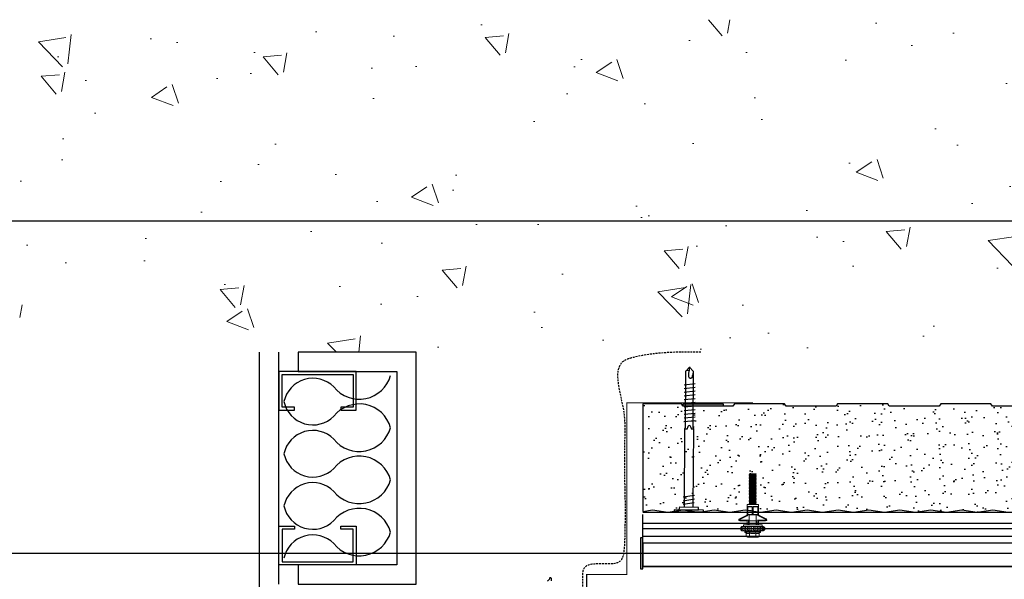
# Model space of a CAD drawing. Header units: millimetres. Extents: x -312551 to 250764, y -35891 to 59426.
# Tile 276 of 316: x 159458 to 160094, y 9063 to 9424. Entities that reach past the tile are written whole.
import ezdxf

# ---------------------------------------------------------------- set-up
doc = ezdxf.new("R2010")
doc.units = ezdxf.units.MM
doc.header["$LTSCALE"] = 2.5
doc.linetypes.add('HIDDEN', pattern=[0.375, 0.25, -0.125])
for name, color, linetype in [('A419100ND1', 7, 'Continuous'), ('AWP70', 7, 'Continuous'), ('Gaskets', 1, 'Continuous'), ('GLAZING', 1, 'Continuous'), ('Insulation', 6, 'Continuous'), ('metal stud', 3, 'Continuous'), ('NF ARCH', 4, 'Continuous'), ('NF-RC', 3, 'Continuous'), ('Rails', 1, 'Continuous'), ('Terracotta Tile', 30, 'Continuous')]:
    doc.layers.add(name, color=color, linetype=linetype)
doc.layers.add('HATCH', color=4, linetype='Continuous', lineweight=13)

# ---------------------------------------------------------------- blocks, each defined once
blk = doc.blocks.new('KP Tile fastener')
at = {"layer": 'Rails', "color": 7, "linetype": 'Continuous', "lineweight": 0}
for p, q in [((-3.59, 7.37), (-3.87, 7.02)), ((-3.87, 0), (-3.87, 7.02)), ((-3.5, 7.37), (-3.73, 7.02)), ((-3.73, 7.02), (-1.04, 7.02)), ((-3.24, 7.64), (-3.59, 7.37)), ((-3.18, 7.63), (-3.5, 7.37)), ((-2.9, 6.49), (-3.34, 6.17)), ((-2.83, 7.81), (-3.24, 7.64)), ((-2.8, 7.8), (-3.18, 7.63)), ((-2.39, 6.6), (-2.9, 6.49)), ((-2.39, 7.87), (-2.83, 7.81)), ((-2.39, 7.86), (-2.8, 7.8)), ((-1.94, 7.82), (-2.39, 7.87)), ((-1.97, 7.8), (-2.39, 7.86)), ((-1.87, 6.49), (-2.39, 6.6)), ((-1.59, 7.63), (-1.97, 7.8)), ((-1.53, 7.65), (-1.94, 7.82)), ((-1.43, 6.17), (-1.87, 6.49)), ((-1.27, 7.37), (-1.59, 7.63)), ((-1.18, 7.38), (-1.53, 7.65)), ((-1.04, 7.02), (-1.27, 7.37)), ((-0.9, 7.02), (-1.18, 7.38)), ((-0.9, 0), (-0.9, 7.02)), ((2.63, 3.85), (2.63, 8.3)), ((3.13, 3.04), (3.13, 8.33)), ((5.95, 3.6), (3.61, 8.44)), ((6.37, 3.87), (4.05, 8.63)), ((-7.87, 3.5), (-7.92, 3.12)), ((-7.92, 0), (-7.92, 3.12)), ((-7.92, 3.12), (-7.87, 2.73)), ((-7.9, 0.43), (-7.92, 0)), ((-7.9, 0.43), (-7.92, 0)), ((-7.9, -0.43), (-7.92, 0)), ((-7.9, -0.43), (-7.92, 0)), ((-7.84, 0.86), (-7.9, 0.43)), ((-7.71, 3.86), (-7.87, 3.5)), ((-7.87, 2.73), (-7.71, 2.38)), ((-7.75, 1.28), (-7.84, 0.86)), ((-7.62, 1.69), (-7.75, 1.28)), ((-7.47, 4.16), (-7.71, 3.86)), ((-7.71, 2.38), (-7.47, 2.08)), ((-7.47, 2.08), (-7.62, 1.69)), ((-7.47, 4.16), (-5.19, 4.16)), ((-7.47, 2.08), (-5.19, 2.08)), ((-5.53, 3.49), (-5.58, 3.12)), ((-5.58, 3.12), (-5.53, 2.74)), ((-5.56, 0.42), (-5.58, 0)), ((-5.56, 0.42), (-5.58, 0)), ((-5.56, -0.42), (-5.58, 0)), ((-5.56, -0.42), (-5.58, 0)), ((-5.52, 0.85), (-5.56, 0.42)), ((-5.4, 3.85), (-5.53, 3.49)), ((-5.53, 2.74), (-5.4, 2.39)), ((-5.44, 1.28), (-5.52, 0.85)), ((-5.33, 1.69), (-5.44, 1.28)), ((-5.19, 4.15), (-5.4, 3.85)), ((-5.4, 2.39), (-5.19, 2.08)), ((-5.2, 2.08), (-5.33, 1.69)), ((-5.19, 4.16), (-4.68, 5.04)), ((-4.68, 0), (-4.68, 5.04)), ((-4.68, 5.04), (-4.05, 5.04)), ((-4.68, 0), (-4.68, -5.04)), ((-4.05, 0), (-4.05, 5.04)), ((-4.05, 2.09), (-3.87, 2.09)), ((-4.05, 0), (-4.05, -5.04)), ((-3.63, 5.7), (-3.73, 5.14)), ((-3.73, 5.14), (-1.04, 5.14)), ((-3.73, 5.14), (-3.63, 4.82)), ((-3.63, 2.53), (-3.73, 1.88)), ((-3.73, 1.88), (-1.04, 1.88)), ((-3.73, 1.88), (-3.63, 1.32)), ((-3.34, 6.17), (-3.63, 5.7)), ((-3.63, 4.82), (-3.34, 4.54)), ((-3.34, 3.07), (-3.63, 2.53)), ((-3.63, 1.32), (-3.34, 0.85)), ((-3.34, 4.54), (-2.39, 4.3)), ((-2.9, 3.44), (-3.34, 3.07)), ((-3.34, 0.85), (-2.9, 0.53)), ((-2.39, 3.57), (-2.9, 3.44)), ((-2.9, 0.53), (-2.39, 0.42)), ((-2.9, 0.53), (-2.39, 0.42)), ((-2.39, 4.3), (-1.43, 4.54)), ((-1.87, 3.44), (-2.39, 3.57)), ((-2.39, 0.42), (-1.87, 0.53)), ((-2.39, 0.42), (-1.87, 0.53)), ((-1.43, 3.07), (-1.87, 3.44)), ((-1.87, 0.53), (-1.43, 0.85)), ((-1.14, 5.7), (-1.43, 6.17)), ((-1.43, 4.54), (-1.14, 4.82)), ((-1.14, 2.53), (-1.43, 3.07)), ((-1.43, 0.85), (-1.14, 1.32)), ((-1.04, 5.14), (-1.14, 5.7)), ((-1.14, 4.82), (-1.04, 5.14)), ((-1.04, 1.88), (-1.14, 2.53)), ((-1.14, 1.32), (-1.04, 1.88)), ((-0.9, 6.03), (0, 6.03)), ((0, 0), (0, 6.03)), ((0, 0), (0, 6.03)), ((0, 3.6), (2.38, 3.6)), ((0, 0), (0, -6.03)), ((0, 0), (0, -6.03)), ((0.43, 2.28), (0.43, 2.79)), ((0.43, 2.79), (2.88, 2.79)), ((0.43, 2.28), (6.6, 2.28)), ((2.63, 2.28), (2.63, -2.28)), ((6.6, 0.36), (6.6, 3.69)), ((6.6, 3.51), (12, 3.51)), ((6.6, 3.33), (12, 3.33)), ((6.6, 3.33), (6.87, 3.2)), ((6.6, 0.36), (12, 0.36)), ((6.6, 0.36), (6.6, -3.69)), ((6.87, 0.36), (6.87, 3.2)), ((6.87, 3.2), (11.73, 3.2)), ((6.95, 3.6), (12, 3.6)), ((11.73, 3.2), (12, 3.33)), ((11.73, 0.36), (11.73, 3.2)), ((12, 0.36), (12, 3.6)), ((12, 3.6), (13.35, 3.6)), ((13.35, 0), (13.35, 3.6)), ((13.35, 2.2), (13.38, 2.25)), ((13.35, 0), (13.35, -3.6)), ((13.38, 2.25), (13.74, -2.25)), ((13.38, 2.25), (13.53, 2.25)), ((13.53, 2.25), (13.89, -2.25)), ((13.53, 2.25), (13.77, 1.84)), ((13.77, 1.84), (13.78, 1.82)), ((13.78, 1.82), (13.8, 1.81)), ((13.8, 1.81), (13.81, 1.81)), ((13.81, 1.81), (13.83, 1.81)), ((13.82, 1.81), (14.17, -1.81)), ((13.83, 1.81), (13.85, 1.82)), ((13.85, 1.82), (13.86, 1.84)), ((13.86, 1.84), (14.1, 2.25)), ((14.1, 2.25), (14.46, -2.25)), ((14.1, 2.25), (14.25, 2.25)), ((14.25, 2.25), (14.61, -2.25)), ((14.25, 2.25), (14.49, 1.84)), ((14.49, 1.84), (14.5, 1.82)), ((14.5, 1.82), (14.52, 1.81)), ((14.52, 1.81), (14.53, 1.81)), ((14.53, 1.81), (14.55, 1.81)), ((14.54, 1.81), (14.89, -1.81)), ((14.55, 1.81), (14.57, 1.82)), ((14.57, 1.82), (14.58, 1.84)), ((14.58, 1.84), (14.82, 2.25)), ((14.82, 2.25), (15.18, -2.25)), ((14.82, 2.25), (14.97, 2.25)), ((14.97, 2.25), (15.33, -2.25)), ((14.97, 2.25), (15.21, 1.84)), ((15.21, 1.84), (15.22, 1.82)), ((15.22, 1.82), (15.24, 1.81)), ((15.24, 1.81), (15.25, 1.81)), ((15.25, 1.81), (15.27, 1.81)), ((15.26, 1.81), (15.61, -1.81)), ((15.27, 1.81), (15.29, 1.82)), ((15.29, 1.82), (15.3, 1.84)), ((15.3, 1.84), (15.54, 2.25)), ((15.54, 2.25), (15.9, -2.25)), ((15.54, 2.25), (15.69, 2.25)), ((15.69, 2.25), (16.05, -2.25)), ((15.69, 2.25), (15.93, 1.84)), ((15.93, 1.84), (15.94, 1.82)), ((15.94, 1.82), (15.96, 1.81)), ((15.96, 1.81), (15.97, 1.81)), ((15.97, 1.81), (15.99, 1.81)), ((15.98, 1.81), (16.33, -1.81)), ((15.99, 1.81), (16.01, 1.82)), ((16.01, 1.82), (16.02, 1.84)), ((16.02, 1.84), (16.26, 2.25)), ((16.26, 2.25), (16.62, -2.25)), ((16.26, 2.25), (16.41, 2.25)), ((16.41, 2.25), (16.77, -2.25)), ((16.41, 2.25), (16.65, 1.84)), ((16.65, 1.84), (16.66, 1.82)), ((16.66, 1.82), (16.68, 1.81)), ((16.68, 1.81), (16.69, 1.81)), ((16.69, 1.81), (16.71, 1.81)), ((16.7, 1.81), (17.05, -1.81)), ((16.71, 1.81), (16.73, 1.82)), ((16.73, 1.82), (16.74, 1.84)), ((16.74, 1.84), (16.98, 2.25)), ((16.98, 2.25), (17.34, -2.25)), ((16.98, 2.25), (17.13, 2.25)), ((17.13, 2.25), (17.49, -2.25)), ((17.13, 2.25), (17.37, 1.84)), ((17.37, 1.84), (17.38, 1.82)), ((17.38, 1.82), (17.4, 1.81)), ((17.4, 1.81), (17.41, 1.81)), ((17.41, 1.81), (17.43, 1.81)), ((17.42, 1.81), (17.77, -1.81)), ((17.43, 1.81), (17.45, 1.82)), ((17.45, 1.82), (17.46, 1.84)), ((17.46, 1.84), (17.7, 2.25)), ((17.7, 2.25), (18.06, -2.25)), ((17.7, 2.25), (17.85, 2.25)), ((17.85, 2.25), (18.21, -2.25)), ((17.85, 2.25), (18.09, 1.84)), ((18.09, 1.84), (18.1, 1.82)), ((18.1, 1.82), (18.12, 1.81)), ((18.12, 1.81), (18.13, 1.81)), ((18.13, 1.81), (18.15, 1.81)), ((18.14, 1.81), (18.49, -1.81)), ((18.15, 1.81), (18.17, 1.82)), ((18.17, 1.82), (18.18, 1.84)), ((18.18, 1.84), (18.42, 2.25)), ((18.42, 2.25), (18.78, -2.25)), ((18.42, 2.25), (18.57, 2.25)), ((18.57, 2.25), (18.93, -2.25)), ((18.57, 2.25), (18.81, 1.84)), ((18.81, 1.84), (18.82, 1.82)), ((18.82, 1.82), (18.84, 1.81)), ((18.84, 1.81), (18.85, 1.81)), ((18.85, 1.81), (18.87, 1.81)), ((18.86, 1.81), (19.21, -1.81)), ((18.87, 1.81), (18.89, 1.82)), ((18.89, 1.82), (18.9, 1.84)), ((18.9, 1.84), (19.14, 2.25)), ((19.14, 2.25), (19.5, -2.25)), ((19.14, 2.25), (19.29, 2.25)), ((19.29, 2.25), (19.65, -2.25)), ((19.29, 2.25), (19.53, 1.84)), ((19.53, 1.84), (19.54, 1.82)), ((19.54, 1.82), (19.56, 1.81)), ((19.56, 1.81), (19.57, 1.81)), ((19.57, 1.81), (19.59, 1.81)), ((19.58, 1.81), (19.93, -1.81)), ((19.59, 1.81), (19.61, 1.82)), ((19.61, 1.82), (19.62, 1.84)), ((19.62, 1.84), (19.86, 2.25)), ((19.86, 2.25), (20.22, -2.25)), ((19.86, 2.25), (20.01, 2.25)), ((20.01, 2.25), (20.37, -2.25)), ((20.01, 2.25), (20.25, 1.84)), ((20.25, 1.84), (20.26, 1.82)), ((20.26, 1.82), (20.28, 1.81)), ((20.28, 1.81), (20.29, 1.81)), ((20.29, 1.81), (20.31, 1.81)), ((20.3, 1.81), (20.65, -1.81)), ((20.31, 1.81), (20.33, 1.82)), ((20.33, 1.82), (20.34, 1.84)), ((20.34, 1.84), (20.58, 2.25)), ((20.58, 2.25), (20.94, -2.25)), ((20.58, 2.25), (20.73, 2.25)), ((20.73, 2.25), (21.09, -2.25)), ((20.73, 2.25), (20.97, 1.84)), ((20.97, 1.84), (20.98, 1.82)), ((20.98, 1.82), (21, 1.81)), ((21, 1.81), (21.01, 1.81)), ((21.01, 1.81), (21.03, 1.81)), ((21.02, 1.81), (21.37, -1.81)), ((21.03, 1.81), (21.05, 1.82)), ((21.05, 1.82), (21.06, 1.84)), ((21.06, 1.84), (21.3, 2.25)), ((21.3, 2.25), (21.66, -2.25)), ((21.3, 2.25), (21.45, 2.25)), ((21.45, 2.25), (21.81, -2.25)), ((21.45, 2.25), (21.69, 1.84)), ((21.69, 1.84), (21.7, 1.82)), ((21.7, 1.82), (21.72, 1.81)), ((21.72, 1.81), (21.73, 1.81)), ((21.73, 1.81), (21.75, 1.81)), ((21.74, 1.81), (22.09, -1.81)), ((21.75, 1.81), (21.77, 1.82)), ((21.77, 1.82), (21.78, 1.84)), ((21.78, 1.84), (22.02, 2.25)), ((22.02, 2.25), (22.38, -2.25)), ((22.02, 2.25), (22.17, 2.25)), ((22.17, 2.25), (22.53, -2.25)), ((22.17, 2.25), (22.41, 1.84)), ((22.41, 1.84), (22.42, 1.82)), ((22.42, 1.82), (22.44, 1.81)), ((22.44, 1.81), (22.45, 1.81)), ((22.45, 1.81), (22.47, 1.81)), ((22.46, 1.81), (22.81, -1.81)), ((22.47, 1.81), (22.49, 1.82)), ((22.49, 1.82), (22.5, 1.84)), ((22.5, 1.84), (22.74, 2.25)), ((22.74, 2.25), (23.1, -2.25)), ((22.74, 2.25), (22.89, 2.25)), ((22.89, 2.25), (23.25, -2.25)), ((22.89, 2.25), (23.13, 1.84)), ((23.13, 1.84), (23.14, 1.82)), ((23.14, 1.82), (23.16, 1.81)), ((23.16, 1.81), (23.17, 1.81)), ((23.17, 1.81), (23.19, 1.81)), ((23.18, 1.81), (23.53, -1.81)), ((23.19, 1.81), (23.21, 1.82)), ((23.21, 1.82), (23.22, 1.84)), ((23.22, 1.84), (23.46, 2.25)), ((23.46, 2.25), (23.82, -2.25)), ((23.46, 2.25), (23.61, 2.25)), ((23.61, 2.25), (23.97, -2.25)), ((23.61, 2.25), (23.85, 1.84)), ((23.85, 1.84), (23.86, 1.82)), ((23.86, 1.82), (23.88, 1.81)), ((23.88, 1.81), (23.89, 1.81)), ((23.89, 1.81), (23.91, 1.81)), ((23.9, 1.81), (24.25, -1.81)), ((23.91, 1.81), (23.93, 1.82)), ((23.93, 1.82), (23.94, 1.84)), ((23.94, 1.84), (24.18, 2.25)), ((24.18, 2.25), (24.54, -2.25)), ((24.18, 2.25), (24.33, 2.25)), ((24.33, 2.25), (24.69, -2.25)), ((24.33, 2.25), (24.57, 1.84)), ((24.57, 1.84), (24.58, 1.82)), ((24.58, 1.82), (24.6, 1.81)), ((24.6, 1.81), (24.61, 1.81)), ((24.61, 1.81), (24.63, 1.81)), ((24.62, 1.81), (24.97, -1.81)), ((24.63, 1.81), (24.65, 1.82)), ((24.65, 1.82), (24.66, 1.84)), ((24.66, 1.84), (24.9, 2.25)), ((24.9, 2.25), (25.26, -2.25)), ((24.9, 2.25), (25.05, 2.25)), ((25.05, 2.25), (25.41, -2.25)), ((25.05, 2.25), (25.29, 1.84)), ((25.29, 1.84), (25.3, 1.82)), ((25.3, 1.82), (25.32, 1.81)), ((25.32, 1.81), (25.33, 1.81)), ((25.33, 1.81), (25.35, 1.81)), ((25.34, 1.81), (25.69, -1.81)), ((25.35, 1.81), (25.37, 1.82)), ((25.37, 1.82), (25.38, 1.84)), ((25.38, 1.84), (25.62, 2.25)), ((25.62, 2.25), (25.98, -2.25)), ((25.62, 2.25), (25.77, 2.25)), ((25.77, 2.25), (26.13, -2.25)), ((25.77, 2.25), (26.01, 1.84)), ((26.01, 1.84), (26.02, 1.82)), ((26.02, 1.82), (26.04, 1.81)), ((26.04, 1.81), (26.05, 1.81)), ((26.05, 1.81), (26.07, 1.81)), ((26.06, 1.81), (26.41, -1.81)), ((26.07, 1.81), (26.09, 1.82)), ((26.09, 1.82), (26.1, 1.84)), ((26.1, 1.84), (26.34, 2.25)), ((26.34, 2.25), (26.7, -2.25)), ((26.34, 2.25), (26.49, 2.25)), ((26.49, 2.25), (26.85, -2.25)), ((26.49, 2.25), (26.73, 1.84)), ((26.73, 1.84), (26.74, 1.82)), ((26.74, 1.82), (26.76, 1.81)), ((26.76, 1.81), (26.77, 1.81)), ((26.77, 1.81), (26.79, 1.81)), ((26.78, 1.81), (27.13, -1.81)), ((26.79, 1.81), (26.81, 1.82)), ((26.81, 1.82), (26.82, 1.84)), ((26.82, 1.84), (27.06, 2.25)), ((27.06, 2.25), (27.42, -2.25)), ((27.06, 2.25), (27.21, 2.25)), ((27.21, 2.25), (27.57, -2.25)), ((27.21, 2.25), (27.45, 1.84)), ((27.45, 1.84), (27.46, 1.82)), ((27.46, 1.82), (27.48, 1.81)), ((27.48, 1.81), (27.49, 1.81)), ((27.49, 1.81), (27.51, 1.81)), ((27.5, 1.81), (27.85, -1.81)), ((27.51, 1.81), (27.53, 1.82)), ((27.53, 1.82), (27.54, 1.84)), ((27.54, 1.84), (27.78, 2.25)), ((27.78, 2.25), (28.14, -2.25)), ((27.78, 2.25), (27.93, 2.25)), ((27.93, 2.25), (28.29, -2.25)), ((27.93, 2.25), (28.17, 1.84)), ((28.17, 1.84), (28.18, 1.82)), ((28.18, 1.82), (28.2, 1.81)), ((28.2, 1.81), (28.21, 1.81)), ((28.21, 1.81), (28.23, 1.81)), ((28.22, 1.81), (28.57, -1.81)), ((28.23, 1.81), (28.25, 1.82)), ((28.25, 1.82), (28.26, 1.84)), ((28.26, 1.84), (28.5, 2.25)), ((28.5, 2.25), (28.86, -2.25)), ((28.5, 2.25), (28.65, 2.25)), ((28.65, 2.25), (29.01, -2.25)), ((28.65, 2.25), (28.89, 1.84)), ((28.89, 1.84), (28.9, 1.82)), ((28.9, 1.82), (28.92, 1.81)), ((28.92, 1.81), (28.93, 1.81)), ((28.93, 1.81), (28.95, 1.81)), ((28.94, 1.81), (29.29, -1.81)), ((28.95, 1.81), (28.97, 1.82)), ((28.97, 1.82), (28.98, 1.84)), ((28.98, 1.84), (29.22, 2.25)), ((29.22, 2.25), (29.58, -2.25)), ((29.22, 2.25), (29.37, 2.25)), ((29.37, 2.25), (29.73, -2.25)), ((29.37, 2.25), (29.61, 1.84)), ((29.61, 1.84), (29.62, 1.82)), ((29.62, 1.82), (29.64, 1.81)), ((29.64, 1.81), (29.65, 1.81)), ((29.65, 1.81), (29.67, 1.81)), ((29.66, 1.81), (30.01, -1.81)), ((29.67, 1.81), (29.69, 1.82)), ((29.69, 1.82), (29.7, 1.84)), ((29.7, 1.84), (29.94, 2.25)), ((29.94, 2.25), (30.09, 2.25)), ((29.94, 2.25), (30.3, -2.25)), ((30.09, 2.25), (30.33, 1.84)), ((30.09, 2.25), (30.45, -2.25)), ((30.33, 1.84), (30.34, 1.82)), ((30.34, 1.82), (30.36, 1.81)), ((30.36, 1.81), (30.37, 1.81)), ((30.37, 1.81), (30.39, 1.81)), ((30.38, 1.81), (30.73, -1.81)), ((30.39, 1.81), (30.41, 1.82)), ((30.41, 1.82), (30.42, 1.84)), ((30.42, 1.84), (30.66, 2.25)), ((30.66, 2.25), (30.81, 2.25)), ((30.66, 2.25), (31.02, -2.25)), ((30.81, 2.25), (31.05, 1.84)), ((30.81, 2.25), (31.17, -2.25)), ((31.05, 1.84), (31.06, 1.82)), ((31.06, 1.82), (31.08, 1.81)), ((31.08, 1.81), (31.09, 1.81)), ((31.09, 1.81), (31.11, 1.81)), ((31.1, 1.81), (31.45, -1.81)), ((31.11, 1.81), (31.13, 1.82)), ((31.13, 1.82), (31.14, 1.84)), ((31.14, 1.84), (31.38, 2.25)), ((31.38, 2.25), (31.53, 2.25)), ((31.38, 2.25), (31.74, -2.25)), ((31.53, 2.25), (31.77, 1.84)), ((31.53, 2.25), (31.89, -2.25)), ((31.77, 1.84), (31.78, 1.82)), ((31.78, 1.82), (31.8, 1.81)), ((31.8, 1.81), (31.81, 1.81)), ((31.81, 1.81), (31.83, 1.81)), ((31.82, 1.81), (32.17, -1.81)), ((31.83, 1.81), (31.85, 1.82)), ((31.85, 1.82), (31.86, 1.84)), ((31.86, 1.84), (32.1, 2.25)), ((32.1, 2.25), (32.25, 2.25)), ((32.1, 2.25), (32.46, -2.25)), ((32.25, 2.25), (32.49, 1.84)), ((32.25, 2.25), (32.61, -2.25)), ((32.49, 1.84), (32.5, 1.82)), ((32.5, 1.82), (32.52, 1.81)), ((32.52, 1.81), (32.53, 1.81)), ((32.53, 1.81), (32.55, 1.81)), ((32.54, 1.81), (32.89, -1.81)), ((32.55, 1.81), (32.57, 1.82)), ((32.57, 1.82), (32.58, 1.84)), ((32.58, 1.84), (32.82, 2.25)), ((32.82, 2.25), (32.97, 2.25)), ((32.82, 2.25), (33.1, -1.25)), ((32.97, 2.25), (33.1, 2.02)), ((32.97, 2.25), (33.1, 0.61)), ((33.1, -2.11), (33.1, 2.02)), ((-7.92, 0), (-7.92, -3.12)), ((-7.92, -3.12), (-7.87, -2.73)), ((-7.87, -3.5), (-7.92, -3.12)), ((-7.84, -0.86), (-7.9, -0.43)), ((-7.84, -0.86), (-7.9, -0.43)), ((-7.87, -2.73), (-7.71, -2.38)), ((-7.71, -3.86), (-7.87, -3.5)), ((-7.75, -1.28), (-7.84, -0.86)), ((-7.62, -1.69), (-7.75, -1.28)), ((-7.71, -2.38), (-7.47, -2.08)), ((-7.47, -4.16), (-7.71, -3.86)), ((-7.47, -2.08), (-7.62, -1.69)), ((-7.47, -2.08), (-5.19, -2.08)), ((-7.47, -4.16), (-5.19, -4.16)), ((-5.58, -3.12), (-5.53, -2.74)), ((-5.53, -3.49), (-5.58, -3.12)), ((-5.52, -0.85), (-5.56, -0.42)), ((-5.52, -0.85), (-5.56, -0.42)), ((-5.53, -2.74), (-5.4, -2.39)), ((-5.4, -3.85), (-5.53, -3.49)), ((-5.44, -1.28), (-5.52, -0.85)), ((-5.33, -1.69), (-5.44, -1.28)), ((-5.4, -2.39), (-5.19, -2.08)), ((-5.19, -4.15), (-5.4, -3.85)), ((-5.2, -2.08), (-5.33, -1.69)), ((-5.19, -4.16), (-4.68, -5.04)), ((-4.68, -5.04), (-4.05, -5.04)), ((-4.05, -2.09), (-3.87, -2.09)), ((-3.87, 0), (-3.87, -7.02)), ((-3.73, -1.88), (-3.63, -1.32)), ((-3.63, -2.53), (-3.73, -1.88)), ((-3.73, -1.88), (-1.04, -1.88)), ((-3.73, -5.14), (-3.63, -4.82)), ((-3.63, -5.7), (-3.73, -5.14)), ((-3.73, -5.14), (-1.04, -5.14)), ((-3.63, -1.32), (-3.34, -0.85)), ((-3.34, -3.07), (-3.63, -2.53)), ((-3.63, -4.82), (-3.34, -4.54)), ((-3.34, -6.17), (-3.63, -5.7)), ((-3.34, -0.85), (-2.9, -0.53)), ((-3.34, -0.85), (-2.9, -0.53)), ((-2.9, -3.44), (-3.34, -3.07)), ((-3.34, -4.54), (-2.39, -4.3)), ((-2.9, -6.49), (-3.34, -6.17)), ((-2.9, -0.53), (-2.39, -0.42)), ((-2.9, -0.53), (-2.39, -0.42)), ((-2.39, -3.57), (-2.9, -3.44)), ((-2.39, -0.42), (-1.87, -0.53)), ((-2.39, -0.42), (-1.87, -0.53)), ((-1.87, -3.44), (-2.39, -3.57)), ((-2.39, -4.3), (-1.43, -4.54)), ((-1.87, -0.53), (-1.43, -0.85)), ((-1.87, -0.53), (-1.43, -0.85)), ((-1.43, -3.07), (-1.87, -3.44)), ((-1.43, -6.17), (-1.87, -6.49)), ((-1.43, -0.85), (-1.14, -1.32)), ((-1.14, -2.53), (-1.43, -3.07)), ((-1.43, -4.54), (-1.14, -4.82)), ((-1.14, -5.7), (-1.43, -6.17)), ((-1.14, -1.32), (-1.04, -1.88)), ((-1.04, -1.88), (-1.14, -2.53)), ((-1.14, -4.82), (-1.04, -5.14)), ((-1.04, -5.14), (-1.14, -5.7)), ((-0.9, 0), (-0.9, -7.02)), ((-0.9, -6.03), (0, -6.03)), ((0, -3.6), (2.38, -3.6)), ((0.43, -2.28), (0.43, -2.79)), ((0.43, -2.28), (6.6, -2.28)), ((0.43, -2.79), (2.88, -2.79)), ((2.63, -3.85), (2.63, -8.3)), ((3.13, -3.04), (3.13, -8.33)), ((5.95, -3.6), (3.61, -8.44)), ((6.37, -3.87), (4.05, -8.63)), ((6.6, -0.36), (12, -0.36)), ((6.6, -3.33), (6.87, -3.2)), ((6.6, -3.33), (12, -3.33)), ((6.6, -3.51), (12, -3.51)), ((6.87, -0.36), (6.87, -3.2)), ((6.87, -3.2), (11.73, -3.2)), ((6.95, -3.6), (12, -3.6)), ((11.73, -0.36), (11.73, -3.2)), ((11.73, -3.2), (12, -3.33)), ((12, -0.36), (12, -3.6)), ((12, -3.6), (13.35, -3.6)), ((13.35, -0.78), (13.45, -1.81)), ((13.35, -1.94), (13.41, -1.84)), ((13.42, -1.82), (13.41, -1.84)), ((13.44, -1.81), (13.42, -1.82)), ((13.45, -1.81), (13.44, -1.81)), ((13.47, -1.81), (13.45, -1.81)), ((13.49, -1.82), (13.47, -1.81)), ((13.5, -1.84), (13.49, -1.82)), ((13.5, -1.84), (13.74, -2.25)), ((13.74, -2.25), (13.89, -2.25)), ((13.89, -2.25), (14.13, -1.84)), ((14.14, -1.82), (14.13, -1.84)), ((14.16, -1.81), (14.14, -1.82)), ((14.17, -1.81), (14.16, -1.81)), ((14.19, -1.81), (14.17, -1.81)), ((14.21, -1.82), (14.19, -1.81)), ((14.22, -1.84), (14.21, -1.82)), ((14.22, -1.84), (14.46, -2.25)), ((14.46, -2.25), (14.61, -2.25)), ((14.61, -2.25), (14.85, -1.84)), ((14.86, -1.82), (14.85, -1.84)), ((14.88, -1.81), (14.86, -1.82)), ((14.89, -1.81), (14.88, -1.81)), ((14.91, -1.81), (14.89, -1.81)), ((14.93, -1.82), (14.91, -1.81)), ((14.94, -1.84), (14.93, -1.82)), ((14.94, -1.84), (15.18, -2.25)), ((15.18, -2.25), (15.33, -2.25)), ((15.33, -2.25), (15.57, -1.84)), ((15.58, -1.82), (15.57, -1.84)), ((15.6, -1.81), (15.58, -1.82)), ((15.61, -1.81), (15.6, -1.81)), ((15.63, -1.81), (15.61, -1.81)), ((15.65, -1.82), (15.63, -1.81)), ((15.66, -1.84), (15.65, -1.82)), ((15.66, -1.84), (15.9, -2.25)), ((15.9, -2.25), (16.05, -2.25)), ((16.05, -2.25), (16.29, -1.84)), ((16.3, -1.82), (16.29, -1.84)), ((16.32, -1.81), (16.3, -1.82)), ((16.33, -1.81), (16.32, -1.81)), ((16.35, -1.81), (16.33, -1.81)), ((16.37, -1.82), (16.35, -1.81)), ((16.38, -1.84), (16.37, -1.82)), ((16.38, -1.84), (16.62, -2.25)), ((16.62, -2.25), (16.77, -2.25)), ((16.77, -2.25), (17.01, -1.84)), ((17.02, -1.82), (17.01, -1.84)), ((17.04, -1.81), (17.02, -1.82)), ((17.05, -1.81), (17.04, -1.81)), ((17.07, -1.81), (17.05, -1.81)), ((17.09, -1.82), (17.07, -1.81)), ((17.1, -1.84), (17.09, -1.82)), ((17.1, -1.84), (17.34, -2.25)), ((17.34, -2.25), (17.49, -2.25)), ((17.49, -2.25), (17.73, -1.84)), ((17.74, -1.82), (17.73, -1.84)), ((17.76, -1.81), (17.74, -1.82)), ((17.77, -1.81), (17.76, -1.81)), ((17.79, -1.81), (17.77, -1.81)), ((17.81, -1.82), (17.79, -1.81)), ((17.82, -1.84), (17.81, -1.82)), ((17.82, -1.84), (18.06, -2.25)), ((18.06, -2.25), (18.21, -2.25)), ((18.21, -2.25), (18.45, -1.84)), ((18.46, -1.82), (18.45, -1.84)), ((18.48, -1.81), (18.46, -1.82)), ((18.49, -1.81), (18.48, -1.81)), ((18.51, -1.81), (18.49, -1.81)), ((18.53, -1.82), (18.51, -1.81)), ((18.54, -1.84), (18.53, -1.82)), ((18.54, -1.84), (18.78, -2.25)), ((18.78, -2.25), (18.93, -2.25)), ((18.93, -2.25), (19.17, -1.84)), ((19.18, -1.82), (19.17, -1.84)), ((19.2, -1.81), (19.18, -1.82)), ((19.21, -1.81), (19.2, -1.81)), ((19.23, -1.81), (19.21, -1.81)), ((19.25, -1.82), (19.23, -1.81)), ((19.26, -1.84), (19.25, -1.82)), ((19.26, -1.84), (19.5, -2.25)), ((19.5, -2.25), (19.65, -2.25)), ((19.65, -2.25), (19.89, -1.84)), ((19.9, -1.82), (19.89, -1.84)), ((19.92, -1.81), (19.9, -1.82)), ((19.93, -1.81), (19.92, -1.81)), ((19.95, -1.81), (19.93, -1.81)), ((19.97, -1.82), (19.95, -1.81)), ((19.98, -1.84), (19.97, -1.82)), ((19.98, -1.84), (20.22, -2.25)), ((20.22, -2.25), (20.37, -2.25)), ((20.37, -2.25), (20.61, -1.84)), ((20.62, -1.82), (20.61, -1.84)), ((20.64, -1.81), (20.62, -1.82)), ((20.65, -1.81), (20.64, -1.81)), ((20.67, -1.81), (20.65, -1.81)), ((20.69, -1.82), (20.67, -1.81)), ((20.7, -1.84), (20.69, -1.82)), ((20.7, -1.84), (20.94, -2.25)), ((20.94, -2.25), (21.09, -2.25)), ((21.09, -2.25), (21.33, -1.84)), ((21.34, -1.82), (21.33, -1.84)), ((21.36, -1.81), (21.34, -1.82)), ((21.37, -1.81), (21.36, -1.81)), ((21.39, -1.81), (21.37, -1.81)), ((21.41, -1.82), (21.39, -1.81)), ((21.42, -1.84), (21.41, -1.82)), ((21.42, -1.84), (21.66, -2.25)), ((21.66, -2.25), (21.81, -2.25)), ((21.81, -2.25), (22.05, -1.84)), ((22.06, -1.82), (22.05, -1.84)), ((22.08, -1.81), (22.06, -1.82)), ((22.09, -1.81), (22.08, -1.81)), ((22.11, -1.81), (22.09, -1.81)), ((22.13, -1.82), (22.11, -1.81)), ((22.14, -1.84), (22.13, -1.82)), ((22.14, -1.84), (22.38, -2.25)), ((22.38, -2.25), (22.53, -2.25)), ((22.53, -2.25), (22.77, -1.84)), ((22.78, -1.82), (22.77, -1.84)), ((22.8, -1.81), (22.78, -1.82)), ((22.81, -1.81), (22.8, -1.81)), ((22.83, -1.81), (22.81, -1.81)), ((22.85, -1.82), (22.83, -1.81)), ((22.86, -1.84), (22.85, -1.82)), ((22.86, -1.84), (23.1, -2.25)), ((23.1, -2.25), (23.25, -2.25)), ((23.25, -2.25), (23.49, -1.84)), ((23.5, -1.82), (23.49, -1.84)), ((23.52, -1.81), (23.5, -1.82)), ((23.53, -1.81), (23.52, -1.81)), ((23.55, -1.81), (23.53, -1.81)), ((23.57, -1.82), (23.55, -1.81)), ((23.58, -1.84), (23.57, -1.82)), ((23.58, -1.84), (23.82, -2.25)), ((23.82, -2.25), (23.97, -2.25)), ((23.97, -2.25), (24.21, -1.84)), ((24.22, -1.82), (24.21, -1.84)), ((24.24, -1.81), (24.22, -1.82)), ((24.25, -1.81), (24.24, -1.81)), ((24.27, -1.81), (24.25, -1.81)), ((24.29, -1.82), (24.27, -1.81)), ((24.3, -1.84), (24.29, -1.82)), ((24.3, -1.84), (24.54, -2.25)), ((24.54, -2.25), (24.69, -2.25)), ((24.69, -2.25), (24.93, -1.84)), ((24.94, -1.82), (24.93, -1.84)), ((24.96, -1.81), (24.94, -1.82)), ((24.97, -1.81), (24.96, -1.81)), ((24.99, -1.81), (24.97, -1.81)), ((25.01, -1.82), (24.99, -1.81)), ((25.02, -1.84), (25.01, -1.82)), ((25.02, -1.84), (25.26, -2.25)), ((25.26, -2.25), (25.41, -2.25)), ((25.41, -2.25), (25.65, -1.84)), ((25.66, -1.82), (25.65, -1.84)), ((25.68, -1.81), (25.66, -1.82)), ((25.69, -1.81), (25.68, -1.81)), ((25.71, -1.81), (25.69, -1.81)), ((25.73, -1.82), (25.71, -1.81)), ((25.74, -1.84), (25.73, -1.82)), ((25.74, -1.84), (25.98, -2.25)), ((25.98, -2.25), (26.13, -2.25)), ((26.13, -2.25), (26.37, -1.84)), ((26.38, -1.82), (26.37, -1.84)), ((26.4, -1.81), (26.38, -1.82)), ((26.41, -1.81), (26.4, -1.81)), ((26.43, -1.81), (26.41, -1.81)), ((26.45, -1.82), (26.43, -1.81)), ((26.46, -1.84), (26.45, -1.82)), ((26.46, -1.84), (26.7, -2.25)), ((26.7, -2.25), (26.85, -2.25)), ((26.85, -2.25), (27.09, -1.84)), ((27.1, -1.82), (27.09, -1.84)), ((27.12, -1.81), (27.1, -1.82)), ((27.13, -1.81), (27.12, -1.81)), ((27.15, -1.81), (27.13, -1.81)), ((27.17, -1.82), (27.15, -1.81)), ((27.18, -1.84), (27.17, -1.82)), ((27.18, -1.84), (27.42, -2.25)), ((27.42, -2.25), (27.57, -2.25)), ((27.57, -2.25), (27.81, -1.84)), ((27.82, -1.82), (27.81, -1.84)), ((27.84, -1.81), (27.82, -1.82)), ((27.85, -1.81), (27.84, -1.81)), ((27.87, -1.81), (27.85, -1.81)), ((27.89, -1.82), (27.87, -1.81)), ((27.9, -1.84), (27.89, -1.82)), ((27.9, -1.84), (28.14, -2.25)), ((28.14, -2.25), (28.29, -2.25)), ((28.29, -2.25), (28.53, -1.84)), ((28.54, -1.82), (28.53, -1.84)), ((28.56, -1.81), (28.54, -1.82)), ((28.57, -1.81), (28.56, -1.81)), ((28.59, -1.81), (28.57, -1.81)), ((28.61, -1.82), (28.59, -1.81)), ((28.62, -1.84), (28.61, -1.82)), ((28.62, -1.84), (28.86, -2.25)), ((28.86, -2.25), (29.01, -2.25)), ((29.01, -2.25), (29.25, -1.84)), ((29.26, -1.82), (29.25, -1.84)), ((29.28, -1.81), (29.26, -1.82)), ((29.29, -1.81), (29.28, -1.81)), ((29.31, -1.81), (29.29, -1.81)), ((29.33, -1.82), (29.31, -1.81)), ((29.34, -1.84), (29.33, -1.82)), ((29.34, -1.84), (29.58, -2.25)), ((29.58, -2.25), (29.73, -2.25)), ((29.73, -2.25), (29.97, -1.84)), ((29.98, -1.82), (29.97, -1.84)), ((30, -1.81), (29.98, -1.82)), ((30.01, -1.81), (30, -1.81)), ((30.03, -1.81), (30.01, -1.81)), ((30.05, -1.82), (30.03, -1.81)), ((30.06, -1.84), (30.05, -1.82)), ((30.06, -1.84), (30.3, -2.25)), ((30.3, -2.25), (30.45, -2.25)), ((30.45, -2.25), (30.69, -1.84)), ((30.7, -1.82), (30.69, -1.84)), ((30.72, -1.81), (30.7, -1.82)), ((30.73, -1.81), (30.72, -1.81)), ((30.75, -1.81), (30.73, -1.81)), ((30.77, -1.82), (30.75, -1.81)), ((30.78, -1.84), (30.77, -1.82)), ((30.78, -1.84), (31.02, -2.25)), ((31.02, -2.25), (31.17, -2.25)), ((31.17, -2.25), (31.41, -1.84)), ((31.42, -1.82), (31.41, -1.84)), ((31.44, -1.81), (31.42, -1.82)), ((31.45, -1.81), (31.44, -1.81)), ((31.47, -1.81), (31.45, -1.81)), ((31.49, -1.82), (31.47, -1.81)), ((31.5, -1.84), (31.49, -1.82)), ((31.5, -1.84), (31.74, -2.25)), ((31.74, -2.25), (31.89, -2.25)), ((31.89, -2.25), (32.13, -1.84)), ((32.14, -1.82), (32.13, -1.84)), ((32.16, -1.81), (32.14, -1.82)), ((32.17, -1.81), (32.16, -1.81)), ((32.19, -1.81), (32.17, -1.81)), ((32.21, -1.82), (32.19, -1.81)), ((32.22, -1.84), (32.21, -1.82)), ((32.22, -1.84), (32.46, -2.25)), ((32.46, -2.25), (32.61, -2.25)), ((32.61, -2.25), (32.85, -1.84)), ((32.86, -1.82), (32.85, -1.84)), ((32.88, -1.81), (32.86, -1.82)), ((32.89, -1.81), (32.88, -1.81)), ((32.91, -1.81), (32.89, -1.81)), ((32.93, -1.82), (32.91, -1.81)), ((32.94, -1.84), (32.93, -1.82)), ((32.94, -1.84), (33.1, -2.11)), ((-3.59, -7.37), (-3.87, -7.02)), ((-3.5, -7.37), (-3.73, -7.02)), ((-3.73, -7.02), (-1.04, -7.02)), ((-3.24, -7.64), (-3.59, -7.37)), ((-3.18, -7.63), (-3.5, -7.37)), ((-2.83, -7.81), (-3.24, -7.64)), ((-2.8, -7.8), (-3.18, -7.63)), ((-2.39, -6.6), (-2.9, -6.49)), ((-2.39, -7.87), (-2.83, -7.81)), ((-2.39, -7.86), (-2.8, -7.8)), ((-1.87, -6.49), (-2.39, -6.6)), ((-1.97, -7.8), (-2.39, -7.86)), ((-1.94, -7.82), (-2.39, -7.87)), ((-1.59, -7.63), (-1.97, -7.8)), ((-1.53, -7.65), (-1.94, -7.82)), ((-1.27, -7.37), (-1.59, -7.63)), ((-1.18, -7.38), (-1.53, -7.65)), ((-1.04, -7.02), (-1.27, -7.37)), ((-0.9, -7.02), (-1.18, -7.38))]:
    blk.add_line(p, q, dxfattribs=at)
for centre, radius, start, end in [((3.38, 8.3), 0.75, 26.00893, 180), ((3.38, 8.33), 0.25, 25.83752, 180), ((2.38, 3.85), 0.25, 270, 360), ((6.96, 4.37), 1.27, 217.17204, 253.60745), ((6.95, 4.35), 0.75, 219.9145, 270), ((2.38, -3.85), 0.25, 0, 90), ((2.88, -3.04), 0.25, 360, 90), ((6.96, -4.37), 1.27, 106.39255, 142.82796), ((6.95, -4.35), 0.75, 90, 140.0855), ((3.38, -8.3), 0.75, 180, 333.99107), ((3.38, -8.33), 0.25, 180, 334.16248)]:
    blk.add_arc(centre, radius, start, end, dxfattribs=at)
blk = doc.blocks.new('Cladding STD fixing flat head')
at = {"color": 7}
for p, q in [((-2.79, 52.5), (-1.27, 52.5)), ((-1.27, 52.5), (-0.95, 53.51)), ((0.93, 53.51), (1.1, 52.5)), ((1.1, 52.5), (2.62, 52.5)), ((9.5, 0), (-9.5, 0)), ((-9.5, 0), (-9.5, -1.29)), ((9.5, -1.29), (-9.5, -1.29)), ((9.5, -1.29), (9.5, 0))]:
    blk.add_line(p, q, dxfattribs=at)
for points in [[(-2.79, 1.69), (-2.79, 52.5), (-2.45, 53.51), (-2.45, 89.75), (-0.08, 92.28), (2.28, 89.75), (2.28, 53.51), (2.62, 52.5), (2.62, 1.69)], [(-2.45, 90.08), (-0.08, 90.42), (0.08, 92.45)], [(-0.25, 90.42), (-0.76, 88.39), (-0.76, 87.55), (-0.76, 86.87), (-0.76, 86.19), (-0.59, 85.86), (-0.25, 85.52), (0.08, 85.35), (0.42, 85.18), (0.93, 85.18), (1.1, 85.35), (1.27, 85.35), (1.61, 85.69), (1.78, 86.19), (1.94, 86.87), (2.28, 87.89), (2.28, 88.39)], [(-3.47, 80.95), (3.64, 81.8)], [(-3.47, 78.58), (3.64, 79.43)], [(-3.47, 76.22), (3.64, 77.06)], [(-3.47, 73.85), (3.64, 74.69)], [(-3.47, 71.31), (3.64, 72.16)], [(-3.47, 68.95), (3.64, 69.79)], [(-3.47, 66.58), (3.64, 67.42)], [(-3.47, 64.21), (3.64, 65.06)], [(-3.47, 61.84), (3.64, 62.69)], [(-3.47, 59.48), (3.64, 60.32)], [(-3.47, 57.11), (3.64, 57.95)], [(-3.64, 8.46), (3.64, 9.47)], [(-3.64, 5.92), (3.64, 7.1)], [(6.34, 0), (6.34, 1.01), (6.17, 1.52), (6, 1.69), (-5.83, 1.69), (-6, 1.69), (-6, 1.52), (-6.17, 1.01), (-6.34, 0), (6.34, 0), (6.34, 0)], [(-3.64, 3.72), (3.47, 4.73)]]:
    blk.add_lwpolyline(points, dxfattribs=at)
at = {"layer": 'A419100ND1'}
blk.add_arc((-0.01, 53.6), 0.949, 355.63502, 185.68123, dxfattribs=at)

msp = doc.modelspace()

# ---------------------------------------------------------------- hatches: boundary and pattern name
at = {"linetype": 'Continuous'}
h = msp.add_hatch(dxfattribs=at)
h.set_pattern_fill('AR-SAND', color=6, scale=7.5, angle=90, style=0)
h.set_pattern_definition([(127.5, (140087.877, 13291.736), (-14.451178, -0.47245), [0, -11.4, 0, -12.75, 0, -12.1875]), (97.5, (140087.877, 13291.736), (-21.166095, 13.273325), [0, -6.15, 0, -10.275, 0, -3.9375]), (57.5, (140087.877, 13282.511), (-0.042443, 23.356064), [0, -3.75, 0, -13.5, 0, -17.625]), (47.5, (140087.877, 13282.51), (-6.582567, 22.54595), [0, -1.875, 0, -8.85, 0, -10.125])])
edge = h.paths.add_edge_path()
edge.add_arc((160328.33, 9168.06), 1.29, -90, 78.69007, ccw=False)
edge.add_arc((160328.33, 9168.06), 1.29, 270, 438.69007)
edge.add_line((160328.58, 9169.33), (160319.2, 9171.2))
edge.add_arc((160319, 9170.22), 1, 78.69007, 141.71008)
edge.add_arc((160316.65, 9172.08), 2, 177.35548, 321.71008, ccw=False)
edge.add_line((160314.65, 9172.18), (160314.64, 9172.18))
edge.add_line((160314.64, 9172.18), (160314.64, 9174.58))
edge.add_arc((160313.24, 9174.58), 1.4, 360, 450.00122)
edge = h.paths.add_edge_path(flags=17)
edge.add_arc((160328.33, 9168.06), 1.29, 270, 438.69007)
edge.add_arc((160328.33, 9168.06), 1.29, -90, 78.69007, ccw=False)
edge = h.paths.add_edge_path()
edge.add_line((160313.24, 9175.98), (160288.35, 9175.98))
edge.add_line((160288.35, 9175.98), (160287.34, 9174.47))
edge.add_line((160287.34, 9174.47), (160153.02, 9174.47))
edge.add_line((160153.02, 9174.47), (160152.02, 9175.97))
edge.add_line((160152.02, 9175.97), (160119.69, 9175.97))
edge.add_line((160119.69, 9175.97), (160118.69, 9174.47))
edge.add_line((160118.69, 9174.47), (160086.35, 9174.47))
edge.add_line((160086.35, 9174.47), (160085.35, 9175.97))
edge.add_line((160085.35, 9175.97), (160053.02, 9175.97))
edge.add_line((160053.02, 9175.97), (160052.02, 9174.47))
edge.add_line((160052.02, 9174.47), (160019.69, 9174.47))
edge.add_line((160019.69, 9174.47), (160018.69, 9175.97))
edge.add_line((160018.69, 9175.97), (159986.35, 9175.97))
edge.add_line((159986.35, 9175.97), (159985.35, 9174.47))
edge.add_line((159985.35, 9174.47), (159953.02, 9174.47))
edge.add_line((159953.02, 9174.47), (159952.02, 9175.97))
edge.add_line((159952.02, 9175.97), (159919.69, 9175.97))
edge.add_line((159919.69, 9175.97), (159918.69, 9174.47))
edge.add_line((159918.69, 9174.47), (159886.35, 9174.47))
edge.add_line((159886.35, 9174.47), (159885.35, 9175.97))
edge.add_line((159885.35, 9175.97), (159860.49, 9175.97))
edge.add_line((159860.49, 9175.97), (159860.49, 9106.56))
edge.add_arc((160322.05, 9123.97), 3.2, 182.01079, 270)
edge.add_line((160322.05, 9120.77), (160333.13, 9120.77))
edge.add_arc((160333.13, 9123.97), 3.2, 270, 360)
edge.add_line((160336.33, 9123.97), (160336.33, 9125.66))
edge.add_arc((160333.13, 9125.66), 3.2, 360, 445)
edge.add_line((160333.41, 9128.85), (160325.86, 9129.51))
edge.add_arc((160326.08, 9132), 2.5, 199.80714, 265, ccw=False)
edge.add_arc((160326.08, 9132), 3.2, 199.80714, 265)
edge.add_line((160325.8, 9128.81), (160333.35, 9128.15))
edge.add_arc((160333.13, 9125.66), 2.5, 0, 85, ccw=False)
edge.add_line((160335.63, 9125.66), (160335.63, 9123.97))
edge.add_arc((160333.13, 9123.97), 2.5, -90, 0, ccw=False)
edge.add_line((160333.13, 9121.47), (160322.05, 9121.47))
edge.add_arc((160322.05, 9123.97), 2.5, 182.01079, 270, ccw=False)
edge.add_line((160156.6, 9105.97), (160283.27, 9105.57))
edge.add_line((160283.86, 9105.57), (160287.54, 9105.57))
edge.add_arc((160287.54, 9110.77), 5.2, 270, 346.19753)
edge.add_line((160292.59, 9109.53), (160296.24, 9124.37))
edge.add_arc((160298.67, 9123.77), 2.5, 90, 166.19753, ccw=False)
edge.add_line((160298.67, 9126.27), (160306.81, 9126.27))
edge.add_arc((160306.81, 9126.37), 0.1, 270, 324.5766)
edge.add_line((160306.89, 9126.31), (160307.25, 9126.81))
edge.add_arc((160307.33, 9126.76), 0.1, 35.4234, 144.5766, ccw=False)
edge.add_line((160307.41, 9126.81), (160307.77, 9126.31))
edge.add_arc((160307.85, 9126.37), 0.1, 215.4234, 270)
edge.add_line((160307.85, 9126.27), (160316.35, 9126.27))
edge.add_arc((160316.35, 9123.77), 2.5, 2.01079, 90, ccw=False)
edge.add_arc((160316.35, 9123.77), 3.2, 2.01079, 90, ccw=False)
edge.add_line((160328.5, 9168.94), (160319.13, 9170.81))
edge.add_arc((160328.33, 9168.06), 0.893, 270, 438.69007)
edge.add_line((160329.19, 9168.17), (160329.19, 9168.31))
edge.add_line((160323.33, 9165.77), (160323.33, 9164.98))
edge.add_line((160324.73, 9167.17), (160328.33, 9167.17))
edge.add_arc((160324.73, 9165.77), 1.4, 90, 180)
edge.add_line((160322.73, 9164.38), (160318.73, 9164.38))
edge.add_line((160322.73, 9163.98), (160318.73, 9163.98))
edge.add_line((160318.73, 9163.98), (160318.73, 9164.38))
edge.add_arc((160322.73, 9164.98), 0.6, 270, 360)
edge.add_arc((160322.73, 9164.98), 1, 270, 360)
edge.add_arc((160319.01, 9170.22), 0.6, 78.69007, 142.09904)
edge.add_line((160328.33, 9166.77), (160324.73, 9166.77))
edge.add_arc((160324.73, 9165.77), 1, 90, 180)
edge.add_line((160323.73, 9165.77), (160323.73, 9164.98))
edge.add_line((160323.73, 9164.98), (160323.73, 9131.15))
edge.add_arc((160320.72, 9130.07), 3.2, 19.80714, 90)
edge.add_line((160320.72, 9133.27), (160319.03, 9133.27))
edge.add_line((160319.03, 9133.27), (160314.03, 9133.27))
edge.add_line((160314.03, 9132.57), (160319.03, 9132.57))
edge.add_line((160319.03, 9132.57), (160320.72, 9132.57))
edge.add_arc((160320.72, 9130.07), 2.5, 19.80714, 90)
edge.add_line((159860.49, 9106.56), (159866.6, 9107.47))
edge.add_line((159866.6, 9107.47), (159876.6, 9105.97))
edge.add_line((159876.6, 9105.97), (159886.6, 9107.47))
edge.add_line((159886.6, 9107.47), (159896.6, 9105.97))
edge.add_line((159896.6, 9105.97), (159906.6, 9107.47))
edge.add_line((159906.6, 9107.47), (159916.6, 9105.97))
edge.add_line((159916.6, 9105.97), (159926.6, 9107.47))
edge.add_line((159926.6, 9107.47), (159936.6, 9105.97))
edge.add_line((159936.6, 9105.97), (159946.6, 9107.47))
edge.add_line((159946.6, 9107.47), (159956.6, 9105.97))
edge.add_line((159956.6, 9105.97), (159966.6, 9107.47))
edge.add_line((159966.6, 9107.47), (159976.6, 9105.97))
edge.add_line((159976.6, 9105.97), (159986.6, 9107.47))
edge.add_line((159986.6, 9107.47), (159996.6, 9105.97))
edge.add_line((159996.6, 9105.97), (160006.6, 9107.47))
edge.add_line((160006.6, 9107.47), (160016.6, 9105.97))
edge.add_line((160016.6, 9105.97), (160026.6, 9107.47))
edge.add_line((160026.6, 9107.47), (160036.6, 9105.97))
edge.add_line((160036.6, 9105.97), (160046.6, 9107.47))
edge.add_line((160046.6, 9107.47), (160056.6, 9105.97))
edge.add_line((160056.6, 9105.97), (160066.6, 9107.47))
edge.add_line((160066.6, 9107.47), (160076.6, 9105.97))
edge.add_line((160076.6, 9105.97), (160086.6, 9107.47))
edge.add_line((160086.6, 9107.47), (160096.6, 9105.97))
edge.add_line((160096.6, 9105.97), (160106.6, 9107.47))
edge.add_line((160106.6, 9107.47), (160116.6, 9105.97))
edge.add_line((160116.6, 9105.97), (160126.6, 9107.47))
edge.add_line((160126.6, 9107.47), (160136.6, 9105.97))
edge.add_line((160136.6, 9105.97), (160146.6, 9107.47))
edge.add_line((160146.6, 9107.47), (160156.6, 9105.97))
for color, points in [(254, [(159886.52, 9174.65), (159886.52, 9175.97), (159912.37, 9175.97), (159912.37, 9174.65)]), (1, [(159858.99, 9069.47), (159860.49, 9069.47), (159860.49, 9089.47), (159858.99, 9089.47)])]:
    msp.add_hatch(color=color, dxfattribs=at).paths.add_polyline_path(points)
at = {"layer": 'HATCH'}
h = msp.add_hatch(dxfattribs=at)
h.set_pattern_fill('AR-CONC', color=256, scale=20, style=0)
h.set_pattern_definition([(310, (-1922246.55, 4434386.73), (143.4520365, 12.550427), [15, -165]), (5, (-1922246.55, 4434386.73), (-27.7502667, -150.4384267), [12, -132]), (259.5486, (-1922234.6, 4434387.77), (115.7018763, -137.8879084), [12.748038, -140.2284224]), (313.8158, (-1922246.55, 4434346.73), (213.44821, 33.103803), [22.5, -247.5]), (263.3644, (-1922228.76, 4434349.49), (186.932541, -194.823574), [19.122058, -210.3426]), (8.8158, (-1922246.55, 4434346.73), (186.932389, -194.82372), [18, -198]), (339, (-1922226.55, 4434356.73), (119.3814104, 80.523778), [15, -165]), (34, (-1922226.55, 4434356.73), (48.6630664, -145.030009), [12, -132]), (288.5486, (-1922216.6, 4434363.44), (168.0445257, -64.5060993), [12.748038, -140.2284224]), (322.5, (-1922246.55, 4434386.726), (2.43197106, -66.57877077), [0, -130.4, 0, -134, 0, -132.5]), (352.5, (-1922246.55, 4434386.73), (52.6139075, -78.8823424), [0, -76.4, 0, -127.4, 0, -50.5]), (32.5, (-1922291.15, 4434386.726), (106.76448723, 4.51097435), [0, -50, 0, -156, 0, -207]), (42.5, (-1922311.15, 4434386.73), (116.6372339, -20.0209965), [0, -65, 0, -103.6, 0, -147])])
edge = h.paths.add_edge_path()
edge.add_line((160357.8, 9209.47), (159898.04, 9209.47))
edge.add_spline(control_points=[(159898.04, 9209.47), (159893.3, 9209.52), (159888.55, 9209.57), (159883.79, 9209.47)], knot_values=[0, 0, 0, 0, 14.459418, 14.459418, 14.459418, 14.459418], degree=3, periodic=0)
edge.add_line((159883.79, 9209.47), (159457.8, 9209.47))
edge.add_line((159457.8, 9209.47), (159457.8, 9424.47))
edge.add_line((159457.8, 9424.47), (160357.8, 9424.47))
edge.add_line((160357.8, 9424.47), (160357.8, 9391.87))
edge.add_line((160357.8, 9391.87), (160337.22, 9391.87))
edge.add_line((160337.22, 9391.87), (160337.16, 9391.51))
edge.add_line((160337.16, 9391.51), (160334.84, 9389.34))
edge.add_line((160334.84, 9389.34), (160335.17, 9389.36))
edge.add_line((160335.17, 9389.36), (160337.55, 9387.14))
edge.add_line((160337.55, 9387.14), (160357.8, 9387.14))
edge.add_line((160357.8, 9387.14), (160357.8, 9209.47))

# ---------------------------------------------------------------- linework, layer by layer
at = {"color": 1}
msp.add_line((159625.3, 9059.47), (159625.3, 9209.47), dxfattribs=at)
at = {"color": 1, "linetype": 'Continuous'}
for p, q in [((159860.49, 9105.97), (160423.14, 9105.97)), ((159860.49, 9076.78), (159860.49, 9104.47))]:
    msp.add_line(p, q, dxfattribs=at)
at = {"linetype": 'Continuous'}
for p, q in [((159860.49, 9098.89), (160423.14, 9098.89)), ((159860.49, 9095.4), (160423.14, 9095.4)), ((159860.49, 9090.49), (160423.14, 9090.49))]:
    msp.add_line(p, q, dxfattribs=at)
at = {"color": 2, "linetype": 'Continuous'}
msp.add_lwpolyline([(159637.75, 9059.47), (159714.06, 9059.47), (159714.06, 9209.47), (159637.75, 9209.47), (159637.75, 9196.97), (159701.56, 9196.97), (159701.56, 9071.97), (159637.75, 9071.97)], close=True, dxfattribs=at)
at = {"color": 2, "linetype": 'Continuous', "const_width": 0.7}
msp.add_lwpolyline([(159931.56, 9176.74), (159850.13, 9176.74), (159850.13, 9065.74), (159824.15, 9065.74), (159824.15, 9049.97)], dxfattribs=at)
at = {"linetype": 'Continuous'}
msp.add_lwpolyline([(159886.52, 9174.65), (159886.52, 9175.97), (159912.37, 9175.97), (159912.37, 9174.65)], close=True, dxfattribs=at)
at = {"color": 1, "linetype": 'Continuous'}
msp.add_lwpolyline([(159858.99, 9069.47), (159860.49, 9069.47), (159860.49, 9089.47), (159858.99, 9089.47)], close=True, dxfattribs=at)
at = {"color": 6, "linetype": 'HIDDEN', "ltscale": 2}
msp.add_spline([(159898.04, 9209.47), (159854.35, 9206.08), (159848.53, 9204.01), (159848.1, 9170.97), (159848.75, 9155.3), (159848.53, 9135.33), (159848.96, 9112.32), (159848.75, 9089.31), (159848.31, 9081.6), (159846.58, 9075.23), (159831.82, 9072.63), (159822.49, 9069.8), (159821.41, 9061.99), (159821.41, 9054.83), (159821.84, 9048.1)], degree=3, dxfattribs=at)
at = {"layer": 'AWP70', "color": 1}
for points in [[(160313.24, 9175.98), (160288.35, 9175.98), (160287.34, 9174.47), (160153.02, 9174.47), (160152.02, 9175.97), (160119.69, 9175.97), (160118.69, 9174.47), (160086.35, 9174.47), (160085.35, 9175.97), (160053.02, 9175.97), (160052.02, 9174.47), (160019.69, 9174.47), (160018.69, 9175.97), (159986.35, 9175.97), (159985.35, 9174.47), (159953.02, 9174.47), (159952.02, 9175.97), (159919.69, 9175.97), (159918.69, 9174.47), (159886.35, 9174.47), (159885.35, 9175.97), (159860.49, 9175.97), (159860.49, 9106.56)], [(159860.49, 9106.56), (159866.6, 9107.47), (159876.6, 9105.97), (159886.6, 9107.47), (159896.6, 9105.97), (159906.6, 9107.47), (159916.6, 9105.97), (159926.6, 9107.47), (159936.6, 9105.97), (159946.6, 9107.47), (159956.6, 9105.97), (159966.6, 9107.47), (159976.6, 9105.97), (159986.6, 9107.47), (159996.6, 9105.97), (160006.6, 9107.47), (160016.6, 9105.97), (160026.6, 9107.47), (160036.6, 9105.97), (160046.6, 9107.47), (160056.6, 9105.97), (160066.6, 9107.47), (160076.6, 9105.97), (160086.6, 9107.47), (160096.6, 9105.97)]]:
    msp.add_lwpolyline(points, dxfattribs=at)
at = {"layer": 'Gaskets'}
msp.add_lwpolyline([(159798.79, 9061.63, 0.251359), (159800.27, 9063.18, -1.223835), (159801.32, 9063.14), (159801.32, 9061.66, -0.252828)], format="xyb", dxfattribs=at)
at = {"layer": 'GLAZING'}
msp.add_line((159612.8, 6209.47), (159612.8, 9209.47), dxfattribs=at)
msp.add_line((159612.8, 6209.47), (159612.8, 9209.47), dxfattribs=at)
at = {"layer": 'Insulation'}
for centre, radius, start, end in [((159677.21, 9200.1), 21.04, 218.616, 344.32283), ((159647.21, 9173.52), 19.1, 44.7551, 167.8618), ((159647.21, 9181.55), 19.1, 192.1382, 315.2449), ((159677.21, 9154.97), 21.04, 15.67717, 141.384), ((159647.21, 9139.77), 19.1, 44.7551, 167.8618), ((159677.21, 9166.34), 21.04, 218.616, 344.32283), ((159647.21, 9147.8), 19.1, 192.1382, 315.2449), ((159677.21, 9121.22), 21.04, 15.67717, 141.384), ((159647.21, 9106.01), 19.1, 44.7551, 167.8618), ((159677.21, 9132.59), 21.04, 218.616, 344.32283), ((159647.21, 9114.04), 19.1, 192.1382, 315.2449), ((159677.21, 9087.47), 21.04, 15.67717, 141.384), ((159677.21, 9098.84), 21.04, 218.616, 344.32283), ((159647.21, 9072.26), 19.1, 44.7551, 167.8618)]:
    msp.add_arc(centre, radius, start, end, dxfattribs=at)
at = {"layer": 'metal stud'}
for points in [[(159675.3, 9196.97), (159625.3, 9196.97), (159625.3, 9171.97), (159635.3, 9171.97), (159635.3, 9173.97), (159627.3, 9173.97), (159627.3, 9194.97), (159673.3, 9194.97), (159673.3, 9173.97), (159665.3, 9173.97), (159665.3, 9171.97), (159675.3, 9171.97)], [(159675.3, 9071.97), (159625.3, 9071.97), (159625.3, 9096.97), (159635.3, 9096.97), (159635.3, 9094.97), (159627.3, 9094.97), (159627.3, 9073.97), (159673.3, 9073.97), (159673.3, 9094.97), (159665.3, 9094.97), (159665.3, 9096.97), (159675.3, 9096.97)]]:
    msp.add_lwpolyline(points, close=True, dxfattribs=at)
at = {"layer": 'NF ARCH'}
msp.add_line((152962.8, 9079.47), (160357.8, 9079.47), dxfattribs=at)
msp.add_line((152962.8, 9079.47), (160357.8, 9079.47), dxfattribs=at)
at = {"layer": 'NF-RC'}
for points in [[(153747.8, 9079.47), (153747.8, 9294.47), (160357.8, 9294.47)], [(153747.8, 9079.47), (153747.8, 9079.47), (160357.8, 9079.47)]]:
    msp.add_lwpolyline(points, dxfattribs=at)
at = {"layer": 'Terracotta Tile'}
for p, q in [((160437.49, 9085.97), (159860.49, 9085.97)), ((159860.49, 9069.47), (159860.49, 9084.47)), ((160452.49, 9070.97), (159860.49, 9070.97))]:
    msp.add_line(p, q, dxfattribs=at)
msp.add_lwpolyline([(159860.49, 9070.97), (160452.49, 9070.97), (160437.49, 9085.97), (159860.49, 9085.97), (159860.49, 9070.97)], dxfattribs=at)

# ---------------------------------------------------------------- block references
at = {"linetype": 'Continuous', "rotation": 359.6370612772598}
msp.add_blockref('Cladding STD fixing flat head', (159890.16, 9107.47), dxfattribs=at)
at = {"color": 6, "linetype": 'Continuous', "xscale": -1, "rotation": 270}
msp.add_blockref('KP Tile fastener', (159931.5, 9097.74), dxfattribs=at)

doc.saveas('drawing.dxf')
